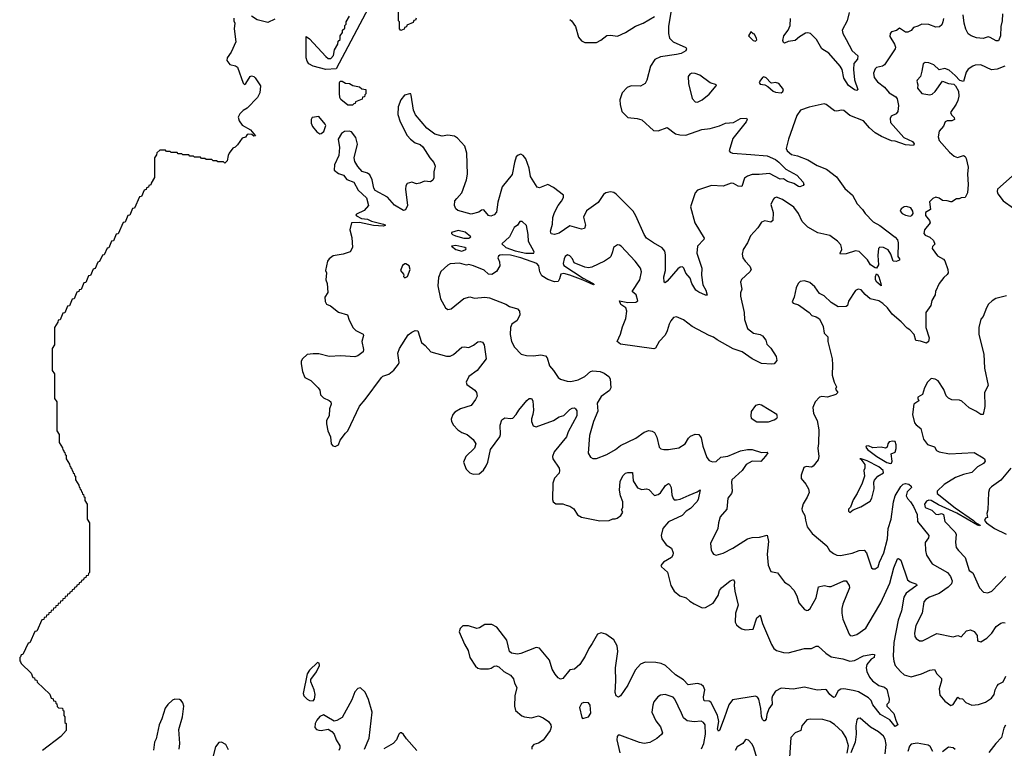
# Model space of a CAD drawing. Extents: x 2143765 to 2212931, y 878955 to 1017455.
# Tile 258 of 309: x 2185160 to 2193636, y 987503 to 993774. Entities that reach past the tile are written whole.
import ezdxf

# ---------------------------------------------------------------- set-up
doc = ezdxf.new("R2010")
doc.units = 0

msp = doc.modelspace()

# ---------------------------------------------------------------- linework, layer by layer
at = {"layer": '0CON20XD'}
for points in [[(2188571.7, 993788.3), (2188568.3, 993771.7), (2188551.7, 993768.3), (2188548.3, 993751.7), (2188491.7, 993728.3), (2188488.3, 993711.7), (2188471.7, 993708.3), (2188468.3, 993691.7), (2188441.7, 993681.7), (2188430, 993695), (2188430, 993755), (2188420, 993765), (2188418.3, 993968.3)], [(2188163.9, 993876.1), (2187885, 993352), (2187795, 993346), (2187687, 993373), (2187650, 993395), (2187635, 993416.7), (2187625.8, 993445), (2187625, 993630), (2187655, 993610), (2187795, 993457.5), (2187815, 993440), (2187838.3, 993441.7), (2187860, 993465), (2187870, 993515), (2187900, 993565), (2187901.7, 993588.3), (2187920, 993605), (2187920, 993635), (2187940, 993665), (2187940, 993685), (2187958.3, 993701.7), (2187960, 993725), (2187970, 993735), (2187970, 993755), (2188000, 993805)], [(2190770, 993875), (2190746.4, 993715), (2190745.5, 993655), (2190753.3, 993615), (2190784.2, 993585), (2190893.3, 993535), (2190900, 993525), (2190894, 993505), (2190854.2, 993484.2), (2190815, 993473.5), (2190677.5, 993455), (2190627.6, 993432.4), (2190589.2, 993375), (2190557.5, 993255), (2190544.3, 993225), (2190505, 993201.9), (2190425, 993204.3), (2190390.2, 993189.8), (2190345, 993144), (2190326.8, 993085), (2190327.7, 993045), (2190343.6, 992985), (2190395, 992931.4), (2190475, 992924.2), (2190515, 992911.4), (2190615, 992820), (2190655, 992817.1), (2190735, 992845.7), (2190805, 992791.2), (2190842.3, 992782.3), (2190895, 992780), (2191030.9, 992829.1), (2191105, 992838), (2191185, 992860.8), (2191237, 992883), (2191305, 992889.1), (2191365, 992924.4), (2191416.2, 992926.2), (2191421.2, 992915), (2191414, 992895), (2191297.6, 992752.4), (2191268, 992645), (2191275, 992633.3), (2191295, 992626), (2191455, 992613.8), (2191595, 992602.9), (2191665, 992570.9), (2191695, 992549.5), (2191755, 992488.5), (2191850.8, 992435), (2191904.2, 992375), (2191910, 992355), (2191903.8, 992346.2), (2191875, 992336), (2191865, 992339.2), (2191825, 992363.3), (2191770.6, 992380.6), (2191735, 992404.3), (2191705, 992403.1), (2191615, 992451.3), (2191525, 992440.7), (2191465, 992441.8), (2191425, 992428.5), (2191400.6, 992409.4), (2191375, 992340), (2191345, 992341.4), (2191305, 992364.5), (2191285, 992367.8), (2191215, 992342.3), (2191115, 992346.4), (2190995, 992308), (2190974, 992285), (2190933.8, 992165), (2190971.4, 992025), (2191052.5, 991895), (2191048.3, 991881.7), (2190994.7, 991825.3), (2190989.2, 991765), (2191031.9, 991635), (2191028.8, 991575), (2191041.2, 991491.2), (2191067.5, 991445), (2191077.1, 991402.9), (2191065, 991402.5), (2191005, 991427.9), (2190980.9, 991445), (2190945.5, 991505), (2190930.7, 991550.7), (2190893.5, 991593.5), (2190875.7, 991635.7), (2190865, 991646), (2190845, 991643.8), (2190825, 991631.2), (2190735, 991522.5), (2190715, 991510), (2190707.5, 991515), (2190705, 991560), (2190718.8, 991615), (2190720.3, 991750.3), (2190713.4, 991783.4), (2190691.3, 991811.3), (2190615, 991853.1), (2190556.9, 991895), (2190534.5, 991925), (2190465, 992085.8), (2190440.9, 992125), (2190295, 992272.5), (2190275, 992285.7), (2190246.4, 992293.6), (2190207, 992283), (2190185, 992268.8), (2190138.9, 992201.1), (2190040.2, 992129.8), (2190014.6, 992075), (2190029.5, 992005), (2190023.1, 991976.9), (2189997.3, 991972.7), (2189895, 991998.9), (2189805, 991936.5), (2189765, 991924.2), (2189735, 991932), (2189730.6, 991955), (2189746.1, 992013.9), (2189749.5, 992070.5), (2189763.1, 992115), (2189794.7, 992175.3), (2189825, 992212)], [(2187002.3, 993787.7), (2187002.2, 993765), (2187010.6, 993745), (2187005.6, 993695), (2187021.1, 993585), (2186981.1, 993495), (2186945.4, 993445), (2186942.5, 993422.5), (2186969.2, 993389.2), (2187017.1, 993377.1), (2187034.4, 993365), (2187085, 993227.5), (2187095, 993217.5), (2187106.1, 993223.9), (2187143.3, 993285), (2187155, 993291.2), (2187175, 993285.8), (2187186, 993275), (2187234, 993205), (2187227.1, 993145), (2187207.1, 993105), (2187117.7, 993012.3), (2187085, 992993.8), (2187055.4, 992965), (2187039.6, 992935), (2187048.1, 992905)], [(2187355, 993780), (2187295, 993749.6), (2187205, 993774), (2187156, 993806)], [(2189895, 993777.1), (2189910, 993765), (2189944.2, 993715), (2189970, 993625), (2189995, 993591.2), (2190025, 993578), (2190125, 993578.8), (2190162.1, 993597.9), (2190215, 993637.5), (2190245, 993641.4), (2190305, 993632.9), (2190375, 993664.4), (2190462, 993718), (2190526, 993745), (2190625, 993802.2)], [(2192300, 993835), (2192284, 993765), (2192241.4, 993685), (2192245.6, 993655), (2192273.2, 993605), (2192325.4, 993505.4), (2192374.4, 993464.4), (2192370.6, 993435), (2192341.6, 993398.4), (2192337.3, 993345), (2192346.2, 993256.2), (2192373.8, 993175), (2192365, 993166.2), (2192345, 993171.1), (2192295, 993209.1), (2192255, 993270), (2192239.8, 993345), (2192222.8, 993375), (2192125.4, 993485), (2192063.8, 993523.8), (2192020, 993605), (2191966.9, 993655), (2191945, 993662.7), (2191925, 993659.1), (2191872.2, 993627.8), (2191835, 993596.4), (2191775, 993586.4), (2191745, 993573.1), (2191735, 993579.2), (2191729.5, 993595), (2191737.1, 993635), (2191775.7, 993684.3), (2191791.6, 993725), (2191795.4, 993785.4)], [(2193621.6, 993825), (2193617.3, 993765), (2193605.3, 993715), (2193603.3, 993635), (2193585, 993591.2), (2193565, 993591.2), (2193515, 993621.2), (2193495.9, 993625.9), (2193455, 993614), (2193395, 993618.1), (2193350, 993635), (2193325, 993653.1), (2193305, 993694.2), (2193289.5, 993745), (2193282.5, 993815)], [(2193111.1, 993785), (2193108, 993755), (2193098.4, 993731.6), (2193076.9, 993713.1), (2193045, 993708.9), (2192985, 993734.5), (2192925, 993736.2), (2192892.1, 993717.9), (2192855, 993706.9), (2192835, 993681.4), (2192805, 993668), (2192785, 993668), (2192735, 993702.5), (2192707.7, 993682.3), (2192665, 993670), (2192654, 993655), (2192650.7, 993630.7), (2192690, 993565), (2192698.3, 993538.3), (2192696, 993525), (2192605, 993386), (2192586.7, 993375), (2192535, 993362.5), (2192525, 993352.5), (2192510.7, 993315), (2192515, 993276), (2192545, 993240.6), (2192604.6, 993194.6), (2192645, 993146), (2192701.3, 993111.3), (2192714.5, 993094.5), (2192726.4, 993035), (2192720, 992985), (2192704.5, 992965.5), (2192662.5, 992945), (2192653.1, 992925), (2192655, 992890), (2192771.2, 992761.2), (2192845, 992725.6), (2192858.9, 992705), (2192855, 992691.9), (2192785, 992697.8), (2192695, 992730), (2192665, 992732.7), (2192578.7, 992768.7), (2192525, 992800), (2192474.6, 992844.6), (2192425, 992903.3), (2192305, 992950), (2192255, 992992.5), (2192235, 992996.7), (2192195, 992986.7), (2192175, 992991.2), (2192103.6, 993043.6), (2192085, 993050), (2191955, 993022.9)], [(2191495, 993590), (2191505, 993600), (2191503.3, 993613.3), (2191485, 993650), (2191473, 993653), (2191455, 993670), (2191432.5, 993635), (2191474.2, 993594.2), (2191495, 993590)], [(2193639.1, 993375), (2193575, 993347.6), (2193525, 993342.2), (2193435, 993387.1), (2193385.7, 993384.3), (2193364.3, 993375.7), (2193325, 993348), (2193307.4, 993322.6), (2193285, 993243.3), (2193251.7, 993251.7), (2193213.3, 993295), (2193160.3, 993340.3), (2193125, 993354.2), (2193075, 993343.3), (2193028.8, 993385), (2192985, 993403.5), (2192954.6, 993405.4), (2192938, 993395), (2192925, 993332.5), (2192915.6, 993284.4), (2192886.7, 993255), (2192883.8, 993245), (2192890.8, 993215), (2192887.5, 993185), (2192925, 993139.2), (2192995, 993127.5), (2193015, 993132.5), (2193041.1, 993155), (2193105, 993244), (2193155, 993224.2), (2193200.7, 993220.7), (2193216.2, 993206.2), (2193240.5, 993160.5), (2193244.2, 993115), (2193235, 993077.5), (2193222.3, 993047.7), (2193172.5, 992975), (2193180, 992955), (2193203.2, 992933.2), (2193205.7, 992915), (2193185, 992903.6), (2193145, 992903.1), (2193128, 992895), (2193111.7, 992858.3), (2193075.6, 992815), (2193065.6, 992765), (2193075.6, 992735), (2193164.5, 992635), (2193205, 992598.6), (2193232.3, 992587.7), (2193285, 992606.2), (2193297.7, 992597.7), (2193308.3, 992578.3), (2193325.6, 992505), (2193317.5, 992445), (2193324, 992355), (2193318.8, 992285), (2193300, 992245), (2193265, 992242.5), (2193246.4, 992233.6), (2193225, 992232.5), (2193185, 992207.5), (2193175, 992207.5), (2193145, 992216.7), (2193105, 992217.5), (2193075, 992237.5), (2193045, 992247.5), (2193020, 992235), (2192993, 992207), (2193000.7, 992139.3), (2192956.1, 992113.9), (2192958.3, 992088.3), (2192991.2, 992045), (2192996.2, 992025), (2192950, 991965), (2192943.8, 991935), (2192955, 991920), (2192995, 991901.2), (2193025, 991873.3), (2193038.3, 991841.7), (2193017.7, 991822.3), (2193014.2, 991805), (2193061.8, 991741.8), (2193112.3, 991712.3), (2193125, 991697.5), (2193150, 991625), (2193151.2, 991595), (2193145, 991580), (2193115, 991556.7), (2193075, 991502.5), (2193044.2, 991435.8), (2193040, 991405), (2193011.2, 991358.8), (2193004.3, 991315.7), (2192960, 991255), (2192961.4, 991125), (2192990, 991035), (2192983.3, 991005), (2192965, 990990), (2192915, 991008), (2192875, 991013.8), (2192858.8, 991065), (2192821.2, 991105), (2192798.9, 991118.9), (2192747.5, 991175), (2192670.2, 991240.2), (2192630, 991295), (2192591.5, 991331.5), (2192555, 991354.2), (2192481.7, 991371.7), (2192438.2, 991408.2), (2192405, 991450), (2192376.4, 991453.6), (2192356.1, 991443.9), (2192295, 991352.5), (2192286, 991315), (2192275, 991306.2), (2192205, 991304.2), (2192145, 991340), (2192085, 991398.8), (2192045, 991417.5), (2192005.6, 991475.6), (2191962.3, 991512.3), (2191916.4, 991526.4), (2191878.3, 991521.7), (2191861.2, 991505), (2191843.9, 991466.1), (2191827.5, 991385), (2191808.8, 991345), (2191817.5, 991335), (2191865, 991318.8), (2191955, 991253.3), (2191977.5, 991227.5), (2192017.3, 991217.3), (2192045, 991198.8), (2192076.2, 991135), (2192085.8, 991075.8), (2192105.6, 991055.6), (2192116.2, 991045), (2192115.8, 991005), (2192153.1, 990855), (2192157.5, 990805), (2192153.9, 990713.9), (2192170, 990655), (2192191.2, 990615), (2192183.8, 990593.8), (2192203.3, 990565), (2192185, 990548), (2192115, 990526), (2192065, 990531.1), (2192043.6, 990526.4), (2192008, 990485), (2191986.2, 990435), (2191992.5, 990385), (2192023.4, 990323.4), (2192038.6, 990245), (2192037, 990127), (2192029.5, 990085), (2192039.2, 990015), (2192032.5, 989985), (2191989.1, 989930.9), (2191975, 989924), (2191930.5, 989929.5), (2191910.5, 989919.5), (2191887, 989853), (2191887.5, 989825), (2191926.1, 989776.1), (2191948.8, 989735), (2191956.2, 989705), (2191940, 989665), (2191904.1, 989605.9), (2191893.3, 989565), (2191896.1, 989546.1), (2191917.3, 989507.3), (2191925, 989467.5), (2191939.7, 989409.7), (2191982.1, 989352.1), (2192106.7, 989245), (2192132, 989205), (2192165, 989180), (2192194.3, 989164.3), (2192225, 989161.1), (2192325, 989181.5), (2192385.8, 989205.8), (2192428.8, 989208.8), (2192449.2, 989185), (2192493.8, 989055), (2192505, 989047.5), (2192525, 989046.7), (2192550, 989065), (2192561.4, 989105), (2192598.2, 989185), (2192629.7, 989305), (2192635.8, 989395), (2192661.3, 989475), (2192682.2, 989625), (2192695.4, 989675), (2192745, 989755.7), (2192765, 989775.6), (2192785, 989781.8), (2192815, 989776.7), (2192835, 989760), (2192836.7, 989746.7), (2192799.8, 989710.2), (2192791.9, 989675), (2192802.1, 989652.1), (2192828.8, 989625), (2192853.3, 989585), (2192885.7, 989515), (2192888.6, 989455), (2192986.5, 989335), (2192983.6, 989315), (2192955.4, 989274.6), (2192957.3, 989205), (2192965.7, 989165.7), (2193015, 989090), (2193145.9, 989015.9), (2193172.9, 988982.9), (2193186.5, 988945), (2193181.2, 988918.8), (2193151.5, 988888.5), (2193075, 988835.5), (2192992.5, 988805), (2192960.8, 988785), (2192942.2, 988765), (2192927.8, 988665), (2192875, 988558.8), (2192863.6, 988493.6), (2192865.6, 988465.6), (2192876.8, 988446.8), (2192905, 988429.2), (2192932.9, 988427.1), (2193055, 988490.6), (2193195, 988461.4), (2193235, 988472.5), (2193265, 988463.8), (2193310, 988515), (2193345, 988522), (2193377.3, 988507.3), (2193403.3, 988475), (2193405, 988427.5), (2193435, 988420), (2193485, 988450.8), (2193529.2, 988495), (2193565, 988551.9), (2193605, 988580), (2193625, 988586.7), (2193643.6, 988583.6)], [(2190995, 993064.4), (2191035, 993084), (2191095, 993132), (2191156.7, 993205), (2191157.5, 993215), (2191105, 993230), (2191015, 993296.5), (2190975, 993311.8), (2190945, 993315.5), (2190929.2, 993305), (2190915.8, 993285), (2190916.2, 993225), (2190948.8, 993095), (2190975, 993067.5), (2190995, 993064.4)], [(2191715, 993144.2), (2191730, 993155), (2191736.2, 993175), (2191695, 993226), (2191665, 993233.8), (2191635, 993226.7), (2191625, 993230), (2191585, 993273.3), (2191565, 993282.5), (2191555, 993277.5), (2191531.2, 993245), (2191526.2, 993235), (2191535, 993220), (2191575, 993212.7), (2191600.7, 993200.7), (2191645, 993159.2), (2191665, 993150), (2191715, 993144.2)], [(2188025, 993040), (2187985, 993040), (2187925, 993087.5), (2187916.7, 993105), (2187912.9, 993142.9), (2187912, 993235), (2187917.5, 993245), (2187935, 993245.7), (2187965, 993228), (2188000, 993225), (2188028.3, 993208.3), (2188085, 993197.5), (2188105, 993180), (2188140, 993175), (2188140, 993135), (2188131.7, 993128.3), (2188128.3, 993111.7), (2188111.7, 993108.3), (2188108.3, 993091.7), (2188051.7, 993068.3), (2188048.3, 993051.7), (2188035, 993050), (2188025, 993040)], [(2189825, 992212), (2189841.1, 992245), (2189841.4, 992265), (2189755, 992330.8), (2189705, 992355.8), (2189635, 992328.1), (2189615, 992334.2), (2189556.4, 992425), (2189545, 992497.5), (2189516.8, 992576.8), (2189495, 992606.2), (2189475, 992616.2), (2189450.3, 992609.7), (2189434, 992595), (2189418.1, 992545), (2189398, 992442), (2189312.5, 992335), (2189276.8, 992205), (2189263.2, 992116.8), (2189245, 992095.5), (2189215, 992082.5), (2189195, 992088.6), (2189155, 992139.2), (2189135, 992135.7), (2189112.2, 992117.8), (2189045, 992100.9), (2188932.6, 992132.6), (2188915.3, 992145.3), (2188902.2, 992175), (2188905.6, 992215), (2188922.5, 992235), (2188966.5, 992285), (2189006.2, 992395), (2189015.5, 992445), (2189008.5, 992625), (2188992.5, 992685), (2188928.8, 992755), (2188901.7, 992771.7), (2188845, 992781.1), (2188797.2, 992772.8), (2188735, 992789.1), (2188665, 992839.5), (2188567.2, 992955), (2188550, 992995), (2188530, 993125), (2188525.6, 993135.6), (2188515, 993137.5), (2188472.5, 993125), (2188440, 993085), (2188418.9, 993025), (2188415, 992957.5), (2188435.9, 992895), (2188495, 992777.5), (2188523.5, 992745), (2188565, 992715.4), (2188608.8, 992698.8), (2188631.3, 992681.3), (2188689.6, 992585), (2188726.2, 992545), (2188735.4, 992515), (2188725.3, 992465), (2188725, 992412.5), (2188715, 992391.9), (2188695, 992379.1), (2188645, 992384.1), (2188605, 992367.5), (2188575, 992363), (2188535, 992376.9), (2188495, 992364.3), (2188484.6, 992345.4), (2188481.8, 992315), (2188498.6, 992175), (2188482.3, 992137.7), (2188465, 992130.8), (2188385, 992177.3), (2188325, 992248.1), (2188220, 992305), (2188208.6, 992325), (2188194.4, 992395), (2188175, 992438), (2188155, 992454.3), (2188108.8, 992468.8), (2188071.7, 992511.7), (2188045.6, 992555), (2188040, 992585), (2188067.1, 992702.9), (2188055, 992760.6), (2188015, 992808.1), (2187995, 992815.6), (2187955, 992811.4), (2187930, 992795), (2187901.2, 992745), (2187913.3, 992675), (2187908, 992605), (2187870, 992525), (2187868.3, 992478.3), (2187905, 992450), (2187946.1, 992436.1), (2187975, 992398.8), (2188035.9, 992375.9), (2188075, 992307.5), (2188145, 992240), (2188162.5, 992175), (2188125, 992131.2), (2188058.8, 992101.2), (2188053.8, 992095), (2188059.2, 992085), (2188101.9, 992061.9), (2188155, 992058.2), (2188189.4, 992039.4), (2188291.4, 992015), (2188310, 992005), (2188292.2, 991997.8), (2188205, 992004.3), (2188085, 992029.8), (2188016.2, 992025), (2188002.5, 991965), (2188018.8, 991898.8), (2188025.8, 991815), (2188004.4, 991775.6), (2187945, 991756.7), (2187858.3, 991741.7), (2187823.3, 991715), (2187810, 991695), (2187793.3, 991615), (2187801.2, 991595), (2187796.7, 991535), (2187806.7, 991505), (2187813.8, 991425), (2187785.8, 991385), (2187788.3, 991348.3), (2187802.5, 991325), (2187835, 991312), (2187905, 991258), (2187981.2, 991235), (2187996.7, 991186.7), (2188031.7, 991121.7), (2188055, 991098), (2188117.1, 991067.1), (2188120, 991055), (2188105.8, 991005), (2188118.8, 990935), (2188116.7, 990915), (2188070, 990880), (2188045, 990872), (2187925, 990881.8), (2187825, 990876.8), (2187735, 990897.2), (2187685, 990898.7), (2187635, 990892), (2187594.7, 990855.3), (2187584.4, 990835), (2187582.5, 990812.5), (2187595.8, 990745), (2187613.3, 990695), (2187665, 990670), (2187728.8, 990605), (2187743.3, 990585), (2187750, 990545), (2187775, 990518.8), (2187825, 990498), (2187837.5, 990485), (2187840, 990465), (2187826, 990425), (2187823.8, 990365), (2187802, 990325), (2187800, 990295), (2187813.8, 990235), (2187835.8, 990185), (2187842.5, 990125), (2187857, 990107), (2187875, 990100), (2187903.8, 990115), (2187920, 990155), (2187964.4, 990215.6), (2187985.7, 990235), (2188085, 990449.2), (2188134.3, 990505), (2188274.2, 990695.8), (2188285, 990706.2), (2188336.8, 990723.2), (2188380.9, 990759.1), (2188421.2, 990808.8), (2188425.7, 990825), (2188415.6, 990905), (2188429.1, 990945), (2188505, 991060.8), (2188534.6, 991085.4), (2188565, 991100), (2188586, 991095), (2188618, 990995), (2188649.8, 990969.8), (2188700, 990915), (2188835, 990877.1), (2188865, 990879.4), (2188895, 990891.9), (2188965.6, 990954.4), (2188985, 990958.6), (2189025, 990952.7), (2189067.1, 990972.9), (2189105, 991001.4), (2189124.2, 991004.2), (2189145, 990998.8), (2189158.9, 990975), (2189174.2, 990855), (2189097.8, 990755), (2189025, 990702.5), (2189003.1, 990655), (2189010, 990635), (2189079.2, 990585), (2189092.9, 990565), (2189096.7, 990535), (2189084.4, 990505), (2189045, 990452.7), (2188954.7, 990425.3), (2188906, 990395), (2188887.5, 990375), (2188874.2, 990335), (2188877, 990317), (2188894, 990285), (2188931.4, 990245), (2188965, 990221.1), (2189012.9, 990202.9), (2189065, 990162), (2189085.7, 990125), (2189075.8, 990085), (2189000.8, 990015), (2188980.6, 989965), (2189002, 989905), (2189034.6, 989874.6), (2189065, 989863.1), (2189115, 989865.8), (2189152.8, 989897.2), (2189176.7, 989935), (2189189.4, 989965), (2189212.5, 990075), (2189294.4, 990185), (2189299.5, 990205), (2189295.6, 990285), (2189309.3, 990330.7), (2189335, 990347.8), (2189385, 990340.5), (2189404.6, 990345.4), (2189434.5, 990375), (2189457.1, 990412.9), (2189525, 990498), (2189545, 990513.8), (2189566.7, 990515), (2189575.8, 990495), (2189583.1, 990413.1), (2189578.5, 990375), (2189565, 990337.5), (2189565.6, 990315), (2189578.8, 990278.8), (2189605, 990271.4), (2189756.5, 990323.5), (2189805, 990355.5), (2189843.4, 990366.6), (2189895, 990418.8), (2189915, 990430), (2189935, 990432.5), (2189945.8, 990425.8), (2189955, 990407.5), (2189955, 990363.3), (2189882.5, 990227.5), (2189867.1, 990182.9), (2189760.8, 990055), (2189746.2, 990015), (2189748.8, 989995), (2189804.2, 989915), (2189808, 989895), (2189805, 989872.5), (2189765, 989827.5), (2189748.8, 989785), (2189746.2, 989645), (2189751.2, 989625), (2189775, 989606), (2189835, 989605.8), (2189863, 989597), (2189895, 989586.2), (2189930, 989565), (2189962.5, 989512.5), (2189995, 989493.3), (2190155, 989461.9), (2190235, 989463.3), (2190265, 989477.5), (2190285, 989476.7), (2190302.5, 989485), (2190335, 989507.5), (2190352.5, 989535), (2190340, 989555), (2190353.3, 989576.7), (2190352.5, 989625), (2190330.5, 989675), (2190322.7, 989725), (2190330.4, 989799.6), (2190352.6, 989847.4), (2190375, 989870), (2190395, 989878), (2190435.7, 989875.7), (2190439.5, 989805), (2190479.2, 989745), (2190515, 989730), (2190555, 989735.7), (2190575, 989730.8), (2190625, 989680), (2190655, 989688.6), (2190676.7, 989703.3), (2190720.6, 989765), (2190745, 989782), (2190755, 989777.5), (2190768.7, 989748.7), (2190773.6, 989685), (2190785, 989653.3), (2190795, 989642.5), (2190815, 989640.5), (2190845, 989647.7), (2190923, 989683), (2190990.5, 989709.5), (2191017.5, 989727.5), (2191000.5, 989645), (2190990, 989625), (2190935, 989567.5), (2190896.4, 989545), (2190862.6, 989507.4), (2190745, 989451.8), (2190695.7, 989395), (2190682.9, 989335), (2190687.5, 989305), (2190724.3, 989255), (2190770.8, 989225), (2190785.8, 989185), (2190782.9, 989165), (2190770.8, 989145), (2190701.2, 989105), (2190680, 989075), (2190684.2, 989064.2), (2190737.9, 989017.9), (2190765.6, 988905.6), (2190794, 988855), (2190843.8, 988815), (2190897, 988797), (2190928.3, 988768.3), (2190965, 988746), (2191035, 988712.5), (2191065, 988714.4), (2191128.3, 988751.7), (2191171.5, 988818.5), (2191185, 988860), (2191200.8, 988885), (2191275, 988945.7), (2191305, 988956.2), (2191314, 988935), (2191310, 988905), (2191315.6, 988855.6), (2191344.5, 988735), (2191322.1, 988665), (2191319.4, 988589.4), (2191330, 988565), (2191353.8, 988545), (2191375, 988531.4), (2191405, 988522.9), (2191475, 988528.8), (2191506.4, 988625), (2191535, 988647.5), (2191555, 988576.7), (2191632.5, 988395), (2191652.6, 988362.6), (2191674.3, 988345), (2191735, 988326.8), (2191775, 988325.4), (2191915, 988362.1), (2191975, 988361.1), (2192015, 988382), (2192033.3, 988383.3), (2192100.4, 988320.4), (2192145, 988290.5), (2192245, 988274.3), (2192305, 988254.2), (2192345, 988258.1), (2192425, 988299.1), (2192505, 988311.9), (2192519.4, 988309.4), (2192515, 988285.8), (2192489.5, 988270.5), (2192451.5, 988225), (2192445.7, 988195), (2192452, 988165), (2192474.2, 988115), (2192500.8, 988085), (2192555, 988044.4), (2192605, 988028.5), (2192625, 988011.2), (2192643.8, 987925), (2192642.5, 987897.5), (2192625, 987880), (2192623.3, 987865), (2192685, 987803.8), (2192700.6, 987745), (2192720, 987705), (2192695, 987690), (2192649.2, 987749.2), (2192568.8, 987795), (2192505, 987876.7), (2192490, 987915), (2192466.4, 987936.4), (2192379.4, 987989.4), (2192335, 988000), (2192255, 988015.5), (2192227.3, 988012.7), (2192205, 987997.5), (2192176.7, 987943.3), (2192165, 987939.4), (2192135.3, 987965.3), (2192105.7, 988005), (2192095, 988010), (2192025, 988004.5), (2191915, 988030), (2191817.4, 988012.6), (2191715, 988019.6), (2191666.4, 987993.6), (2191639.6, 987955), (2191633.9, 987933.9), (2191638.5, 987881.5), (2191608.2, 987841.8), (2191590.8, 987795), (2191584.4, 987755), (2191575, 987739.2), (2191565, 987740), (2191555, 987750), (2191545, 987778), (2191540, 987845), (2191522.7, 987925), (2191511.9, 987941.9), (2191495, 987951.5), (2191295, 987920.8), (2191265, 987878), (2191223.2, 987763.2), (2191185.3, 987655), (2191175, 987650), (2191167.7, 987667.7), (2191177.1, 987735), (2191168.3, 987788.3), (2191109.7, 987899.7), (2191095, 987908.9), (2191055, 987911.9), (2191048.7, 987918.7), (2191046.9, 987945), (2191057.5, 988005), (2191045.9, 988035.9), (2191025, 988052.1), (2190995, 988060.3), (2190915, 988049.1), (2190873.2, 988093.2), (2190805, 988136.1), (2190718.6, 988215), (2190683.1, 988233.1), (2190635, 988242.1), (2190545, 988245.5), (2190505, 988227.1), (2190457.3, 988175), (2190395, 988046.9), (2190331.4, 987955), (2190315, 987942), (2190295, 987953.8), (2190285, 987982.5), (2190291.1, 988085), (2190288, 988195), (2190307.5, 988335), (2190302.2, 988385), (2190275, 988437.5), (2190205, 988485.8), (2190165, 988496), (2190133.3, 988485), (2190089.2, 988405), (2190058, 988362), (2190028.5, 988295), (2189982.9, 988225), (2189935, 988185.4), (2189895, 988177.5), (2189835.6, 988105), (2189815, 988098.9), (2189795, 988108.1), (2189770.6, 988140.6), (2189744.6, 988185), (2189721.5, 988261.5), (2189635, 988366.2), (2189605, 988371.2), (2189475, 988319.2), (2189445, 988314.2), (2189395, 988322), (2189376, 988336), (2189354.3, 988434.3)], [(2191955, 993022.9), (2191880, 992995), (2191850.3, 992949.7), (2191777.1, 992745), (2191758.6, 992665), (2191765.6, 992645), (2191805, 992614.6), (2191855, 992603.8), (2191945, 992569.2), (2192025, 992520.5), (2192105, 992488.6), (2192192.3, 992422.3), (2192262.7, 992322.7), (2192328.9, 992265), (2192370.2, 992190.2), (2192415, 992140.8), (2192437.5, 992105), (2192507.5, 992035), (2192565, 992004.2), (2192695, 991902.7), (2192715, 991880), (2192722.4, 991855), (2192720, 991735), (2192734, 991715), (2192733.3, 991705), (2192704.2, 991694.2), (2192680, 991695), (2192659.4, 991755), (2192635, 991794.3), (2192596.4, 991813.6), (2192564.2, 991815.8), (2192553.8, 991805), (2192545.9, 991744.1), (2192552.9, 991665), (2192535, 991636.7), (2192525, 991640), (2192485, 991663.6), (2192457.8, 991707.8), (2192385, 991778.2), (2192355, 991785.5), (2192275, 991758.6), (2192227, 991757), (2192223.8, 991765), (2192235.8, 991795), (2192235.5, 991815), (2192227.3, 991837.3), (2192199.1, 991869.1), (2192135, 991917.8), (2192029.4, 991939.4), (2191945, 991987.5), (2191895, 992037.8), (2191864.6, 992105), (2191825, 992161.5), (2191725, 992227.8), (2191675, 992245.8), (2191655, 992238), (2191645, 992226.2), (2191625.7, 992185), (2191645.5, 992114.5), (2191642, 992045), (2191625, 992032.9), (2191575, 992042.9), (2191545, 992031.2), (2191515, 991983.8), (2191450, 991915), (2191425, 991853.3), (2191386.7, 991795), (2191378, 991755), (2191385.8, 991725), (2191404.3, 991695), (2191445, 991653.8), (2191455.8, 991625), (2191446.2, 991605), (2191373.2, 991536.8), (2191365.9, 991514.1), (2191375.7, 991455), (2191365.7, 991424.3), (2191365.7, 991395), (2191396.9, 991255), (2191399.2, 991195), (2191424.3, 991115), (2191476.7, 991075), (2191534.1, 991064.1), (2191553.9, 991053.9), (2191583.8, 991015), (2191591.7, 990981.7), (2191625, 990946.7), (2191672.5, 990875), (2191678.3, 990841.7), (2191655, 990812), (2191635, 990808), (2191545, 990816), (2191465.8, 990855.8), (2191378.8, 990915), (2191300.5, 990940.5), (2191165, 991018.6), (2191133.2, 991043.2), (2191095, 991057.1), (2190950, 991135), (2190875, 991192), (2190815, 991216), (2190789.5, 991210.5), (2190765, 991183.3), (2190750, 991155), (2190734.4, 991095.6), (2190715, 991060), (2190663.8, 991005), (2190633, 990947), (2190619.3, 990940.7), (2190330.5, 990980.5), (2190303.3, 991005), (2190331.7, 991068.3), (2190348.7, 991131.3), (2190377.9, 991202.1), (2190386, 991265), (2190378.8, 991295), (2190335, 991324.3), (2190324.4, 991355.6), (2190395, 991340.5), (2190465, 991343.1), (2190481.4, 991355), (2190465.7, 991405.7), (2190432.5, 991435), (2190498, 991535), (2190514, 991605), (2190505, 991636.7), (2190458, 991695), (2190336.7, 991825), (2190324.1, 991834.1), (2190305, 991836.7), (2190272.5, 991815), (2190264, 991775), (2190247.5, 991735), (2190236.4, 991723.6), (2190195, 991696.2), (2190083.8, 991645), (2190055, 991639.6), (2190025, 991642.9), (2189931.7, 991681.7), (2189919.4, 991715), (2189895, 991742.2), (2189875, 991750.9), (2189855.6, 991735), (2189847.5, 991715), (2189838.8, 991675), (2189845, 991659.5), (2190009.4, 991549.4), (2190095.3, 991505), (2190106.2, 991495), (2190098.3, 991491.7), (2190011.7, 991531.7), (2189895, 991576.8), (2189845, 991590), (2189817.3, 991582.7), (2189807.4, 991542.6), (2189795, 991521.2), (2189765, 991519.2), (2189705, 991537.5), (2189655, 991568.8), (2189637.1, 991605), (2189629.4, 991655), (2189610.6, 991675), (2189475, 991725.1), (2189385, 991746.2), (2189318.2, 991751.8), (2189292.3, 991747.7), (2189280.5, 991739.5), (2189277.1, 991725), (2189291.2, 991691.2), (2189293.8, 991655), (2189265, 991607.5), (2189225, 991580), (2189195, 991584), (2189159.7, 991619.7), (2189067.5, 991655), (2189025, 991667.5), (2189005, 991662.5), (2188945, 991680), (2188865, 991672.5), (2188845, 991662.5), (2188783.9, 991606.1), (2188764.1, 991555.9), (2188760, 991485), (2188783, 991373), (2188824.2, 991294.2), (2188845, 991281.2), (2188873.6, 991286.4), (2188984.2, 991375.8), (2189035, 991390), (2189076.2, 991376.2), (2189165, 991386.7), (2189205, 991380.9), (2189345, 991325.6), (2189375, 991305.7), (2189446.1, 991286.1), (2189463.3, 991265), (2189466.7, 991235), (2189441.2, 991185), (2189397.1, 991152.9), (2189384, 991125), (2189380.8, 991065), (2189394, 991005), (2189418.8, 990955), (2189477.5, 990895), (2189522.7, 990882.7), (2189581.9, 990881.9), (2189645, 990891.1), (2189685, 990882.5), (2189699.4, 990865), (2189720.8, 990795), (2189756, 990755), (2189794, 990695), (2189815, 990681.4), (2189871.7, 990661.7), (2189905, 990659.4), (2189968.8, 990675), (2190026, 990704), (2190075, 990747.1), (2190095, 990752.9), (2190155.5, 990745.5), (2190191.4, 990731.4), (2190232.7, 990702.7), (2190243, 990683), (2190249.4, 990605), (2190237, 990583), (2190165, 990532), (2190132.2, 990475), (2190136.5, 990405), (2190100.6, 990315), (2190066, 990194), (2190054.2, 990044.2), (2190075, 990010), (2190095, 989998.8), (2190125, 989996.2), (2190215, 990032.9), (2190288.8, 990075), (2190331.4, 990108.6), (2190465, 990172.9), (2190535, 990224.3), (2190575, 990239.4), (2190605, 990232.9), (2190625, 990220), (2190645, 990180), (2190666, 990095), (2190680.3, 990080.3), (2190705, 990074), (2190745, 990073.8), (2190835, 990089.2), (2190887.2, 990122.8), (2190916.9, 990173.1), (2190935, 990189.4), (2190975, 990205.6), (2191005, 990204.3), (2191026.7, 990175), (2191041.2, 990105), (2191075, 990006.2), (2191095, 989980.8), (2191125, 989969.5), (2191155, 989972.9), (2191195, 990008.8), (2191255, 990018.2), (2191365, 990063.6), (2191425.5, 990075.5), (2191465, 990074.5), (2191545, 990048.6), (2191595, 990052.5), (2191600, 990045), (2191581.4, 990018.6), (2191539.3, 989970.7), (2191465, 989975.4), (2191415, 989946.7), (2191378.6, 989895), (2191290.8, 989815), (2191287.1, 989795), (2191292.9, 989715), (2191286, 989695), (2191256, 989655), (2191247.3, 989562.7), (2191190.8, 989495), (2191176, 989445), (2191170, 989395), (2191106.7, 989265), (2191112.3, 989212.3), (2191120.5, 989190.5), (2191132.5, 989175), (2191156.4, 989166.4), (2191215, 989182.5), (2191298.8, 989225), (2191425, 989306.5), (2191465, 989318.2), (2191528.9, 989321.1), (2191595, 989338.8), (2191606.8, 989283.2), (2191595.7, 989175), (2191602, 989078), (2191626.1, 989026.1), (2191683, 989013), (2191744.3, 988934.3), (2191781.2, 988911.2), (2191823.8, 988865), (2191850, 988815), (2191866.7, 988755), (2191915, 988697.5), (2191935, 988690), (2191948.3, 988691.7), (2191963.3, 988705), (2192015, 988796.7), (2192035, 988893.3), (2192085, 988904.3), (2192125, 988894.5), (2192145, 988896.2), (2192255, 988943.8), (2192275, 988943.8), (2192300.6, 988905), (2192303.1, 988885), (2192245.5, 988745), (2192236.5, 988705), (2192236.5, 988665), (2192245.7, 988615), (2192300.8, 988485), (2192310, 988475), (2192325, 988471.4), (2192365, 988482.5), (2192443.1, 988536.9), (2192510.4, 988649.6), (2192572, 988755), (2192651.2, 988925), (2192684.6, 989055), (2192715, 989133.8), (2192725, 989136.2), (2192745, 989122.5), (2192803.1, 988953.1), (2192825.5, 988935.5), (2192880.8, 988915), (2192881.4, 988905), (2192875, 988899.4), (2192791.7, 988838.3), (2192771.2, 988805), (2192750.4, 988685), (2192721.8, 988605), (2192686.1, 988413.9), (2192680, 988295), (2192685, 988252.5), (2192696.8, 988216.8), (2192743.4, 988163.4), (2192775, 988134.2), (2192835, 988118.6), (2192922.5, 988145), (2192994.3, 988175.7), (2193035, 988181.2), (2193056, 988145), (2193094.3, 988104.3), (2193095.6, 988085), (2193076.1, 988013.9), (2193080.9, 987960.9), (2193125, 987908.8), (2193175, 987872), (2193195, 987880.8), (2193235, 987942.5), (2193250.5, 987930.5), (2193275, 987928.2), (2193305, 987898.6), (2193355, 987874.3), (2193415, 987880), (2193475, 987900), (2193526.9, 987935), (2193547.5, 987965), (2193556.1, 988005), (2193575, 988041.2), (2193585, 988053.8), (2193625, 988076.2), (2193649.2, 988125)], [(2187745, 992792), (2187755, 992793.8), (2187777.7, 992812.3), (2187794, 992865), (2187790, 992875), (2187735, 992940), (2187676.4, 992933.6), (2187668.8, 992915), (2187668, 992885), (2187680, 992855), (2187718.3, 992808.3), (2187745, 992792)], [(2187048.1, 992905), (2187076.1, 992866.1), (2187145.8, 992825), (2187190, 992775), (2187175, 992772.7), (2187156.9, 992786.9), (2187129.7, 992790.3), (2187119.2, 992785), (2187105, 992763.3), (2187074.1, 992755.9), (2187035, 992697.5), (2187015, 992677.5), (2186995, 992670), (2186963.8, 992625), (2186953.8, 992605), (2186945, 992560), (2186925, 992540), (2186915, 992550), (2186865, 992550), (2186855, 992560), (2186825, 992560), (2186815, 992570), (2186765, 992570), (2186755, 992580), (2186725, 992580), (2186715, 992590), (2186665, 992590), (2186655, 992600), (2186625, 992600), (2186615, 992610), (2186565, 992610), (2186555, 992620), (2186525, 992620), (2186515, 992630), (2186465, 992630), (2186455, 992640), (2186425, 992640), (2186415, 992650), (2186365, 992650), (2186341.7, 992628.3), (2186338.3, 992611.7), (2186320, 992585), (2186320, 992415), (2186291.7, 992368.3), (2186288.3, 992351.7), (2186271.7, 992348.3), (2186268.3, 992331.7), (2186251.7, 992328.3), (2186248.3, 992311.7), (2186231.7, 992308.3), (2186208.3, 992251.7), (2186191.7, 992248.3), (2186148.3, 992151.7), (2186131.7, 992148.3), (2186108.3, 992091.7), (2186091.7, 992088.3), (2186068.3, 992031.7), (2186051.7, 992028.3), (2186008.3, 991931.7), (2185991.7, 991928.3), (2185968.3, 991871.7), (2185951.7, 991868.3), (2185928.3, 991811.7), (2185911.7, 991808.3), (2185888.3, 991751.7), (2185871.7, 991748.3), (2185848.3, 991691.7), (2185831.7, 991688.3), (2185808.3, 991631.7), (2185791.7, 991628.3), (2185768.3, 991571.7), (2185751.7, 991568.3), (2185728.3, 991511.7), (2185711.7, 991508.3), (2185688.3, 991451.7), (2185671.7, 991448.3), (2185670, 991435), (2185651.7, 991428.3), (2185628.3, 991371.7), (2185611.7, 991368.3), (2185588.3, 991311.7), (2185571.7, 991308.3), (2185548.3, 991251.7), (2185531.7, 991248.3), (2185508.3, 991191.7), (2185491.7, 991188.3), (2185488.3, 991171.7), (2185460, 991125), (2185460, 990975), (2185440, 990945), (2185440, 990755), (2185460, 990725), (2185460, 990515), (2185480, 990485), (2185480, 990235), (2185500, 990205), (2185500, 990135), (2185528.3, 990088.3), (2185531.7, 990071.7), (2185538.3, 990068.3), (2185541.7, 990051.7), (2185548.3, 990048.3), (2185551.7, 990031.7), (2185560, 990025), (2185560, 989995), (2185588.3, 989948.3), (2185591.7, 989931.7), (2185598.3, 989928.3), (2185601.7, 989911.7), (2185608.3, 989908.3), (2185611.7, 989891.7), (2185618.3, 989888.3), (2185621.7, 989871.7), (2185628.3, 989868.3), (2185631.7, 989851.7), (2185640, 989845), (2185640, 989815), (2185668.3, 989768.3), (2185671.7, 989751.7), (2185678.3, 989748.3), (2185681.7, 989731.7), (2185688.3, 989728.3), (2185691.7, 989711.7), (2185698.3, 989708.3), (2185701.7, 989691.7), (2185708.3, 989688.3), (2185711.7, 989671.7), (2185720, 989665), (2185720, 989635), (2185740, 989605), (2185740, 989475), (2185760, 989445), (2185760, 989015), (2185751.7, 989008.3), (2185748.3, 988991.7), (2185731.7, 988988.3), (2185728.3, 988971.7), (2185711.7, 988968.3), (2185708.3, 988951.7), (2185691.7, 988948.3), (2185688.3, 988931.7), (2185671.7, 988928.3), (2185668.3, 988911.7), (2185651.7, 988908.3), (2185648.3, 988891.7), (2185631.7, 988888.3), (2185628.3, 988871.7), (2185611.7, 988868.3), (2185608.3, 988851.7), (2185591.7, 988848.3), (2185588.3, 988831.7), (2185571.7, 988828.3), (2185568.3, 988811.7), (2185551.7, 988808.3), (2185548.3, 988791.7), (2185531.7, 988788.3), (2185528.3, 988771.7), (2185511.7, 988768.3), (2185508.3, 988751.7), (2185491.7, 988748.3), (2185488.3, 988731.7), (2185471.7, 988728.3), (2185468.3, 988711.7), (2185451.7, 988708.3), (2185448.3, 988691.7), (2185431.7, 988688.3), (2185428.3, 988671.7), (2185411.7, 988668.3), (2185408.3, 988651.7), (2185391.7, 988648.3), (2185388.3, 988631.7), (2185371.7, 988628.3), (2185368.3, 988611.7), (2185351.7, 988608.3), (2185308.3, 988511.7), (2185291.7, 988508.3), (2185248.3, 988411.7), (2185231.7, 988408.3), (2185188.3, 988311.7), (2185171.7, 988308.3), (2185168.3, 988291.7), (2185160, 988285), (2185160, 988255), (2185168.3, 988248.3), (2185171.7, 988231.7), (2185258.3, 988148.3), (2185271.7, 988111.7), (2185288.3, 988108.3), (2185291.7, 988091.7), (2185308.3, 988088.3), (2185311.7, 988071.7), (2185418.3, 987968.3), (2185430, 987935), (2185448.3, 987928.3), (2185451.7, 987911.7), (2185468.3, 987908.3), (2185471.7, 987891.7), (2185480, 987885), (2185481.7, 987861.7), (2185495, 987850), (2185528.3, 987848.3), (2185531.7, 987831.7), (2185540, 987825), (2185540, 987785), (2185550, 987775), (2185550, 987725), (2185560, 987715), (2185560, 987655), (2185513.3, 987605), (2185355.5, 987484.5)], [(2193702.3, 992427.7), (2193576.2, 992315), (2193573.8, 992295), (2193581.2, 992275), (2193626.1, 992216.1), (2193715, 992151.2)], [(2192825, 992084), (2192840.5, 992089.5), (2192851.2, 992105), (2192847.3, 992127.3), (2192830, 992155), (2192795, 992166.7), (2192775, 992162.5), (2192747.5, 992145), (2192740, 992125), (2192756.7, 992105), (2192785, 992090.8), (2192825, 992084)], [(2189575, 991763.7), (2189584.5, 991765.5), (2189588.9, 991775), (2189538.6, 991865), (2189537.1, 991925), (2189523.6, 992003.6), (2189485, 992037.5), (2189465, 992036.7), (2189443.9, 992006.1), (2189416.7, 991985), (2189376.2, 991905), (2189310, 991845), (2189346.2, 991815), (2189425, 991786.2), (2189516, 991764), (2189575, 991763.7)], [(2189025, 991894.3), (2189043.8, 991905), (2188995, 991946.2), (2188935, 991959.5), (2188877.5, 991942.5), (2188876.7, 991935), (2188886.2, 991925), (2188912.5, 991915), (2188984.2, 991895), (2189025, 991894.3)], [(2188965, 991782.9), (2189000, 991795), (2189002.5, 991805), (2188993.1, 991815), (2188915, 991831.3), (2188877.5, 991825), (2188915.5, 991795.5), (2188965, 991782.9)], [(2188475, 991552.5), (2188497.5, 991565), (2188522.5, 991625), (2188512.5, 991655), (2188485, 991672.5), (2188475, 991672.5), (2188455, 991657.5), (2188437.5, 991615), (2188462.5, 991585), (2188467.5, 991575), (2188463.3, 991563.3), (2188475, 991552.5)], [(2192575, 991482.5), (2192538.6, 991515), (2192527.3, 991535), (2192525.6, 991564.4), (2192535, 991587.5), (2192545, 991581.2), (2192555, 991561.2), (2192574, 991505), (2192575, 991482.5)], [(2193653.5, 991396.5), (2193562.5, 991375), (2193530.8, 991355), (2193500, 991325), (2193482.2, 991295), (2193455, 991220), (2193435, 991197.5), (2193416.9, 991125), (2193415.8, 991065), (2193459.6, 990895), (2193464.3, 990775), (2193495.6, 990625), (2193466.2, 990565), (2193468.6, 990445), (2193455, 990377.5), (2193435, 990376.2), (2193391.2, 990405), (2193332.6, 990432.6), (2193271.2, 990491.2), (2193248.8, 990498.8), (2193185, 990502.9), (2193155.6, 990515.6), (2193135, 990536.2), (2193115, 990590), (2193066.2, 990665), (2193041.7, 990681.7), (2193005, 990686.2), (2192973.8, 990655), (2192948.8, 990605), (2192930.5, 990549.5), (2192892.5, 990525), (2192890, 990515), (2192900, 990495), (2192858, 990465), (2192846, 990375), (2192863.8, 990305), (2192876.1, 990286.1), (2192916.7, 990255), (2192941.2, 990165), (2192975, 990118), (2193035, 990097.5), (2193051.2, 990065), (2193074.3, 990054.3), (2193165, 990038.6), (2193375, 990048.9), (2193454.5, 990004.5), (2193466.7, 989995), (2193471.2, 989975), (2193456.2, 989955), (2193405, 989925.6), (2193355, 989877.5), (2193285, 989860.8), (2193214.7, 989835.3), (2193118, 989775), (2193057.1, 989715), (2193056.5, 989695), (2193214.1, 989574.1), (2193370.8, 989465), (2193387.4, 989447.4), (2193429.2, 989425), (2193425, 989418.1), (2193405.6, 989425), (2193227.6, 989527.6), (2193068.7, 989598.7), (2193005, 989636), (2192985, 989639.4), (2192965, 989630), (2192949.1, 989605), (2192955.3, 989575), (2193012.3, 989552.3), (2193045, 989517.5), (2193065, 989516.3), (2193095.3, 989525.3), (2193111.9, 989515), (2193124, 989454), (2193208.9, 989365), (2193220, 989345), (2193215.6, 989275.6), (2193222.7, 989232.7), (2193240.8, 989205), (2193298.6, 989145), (2193334.6, 989034.6), (2193365, 989013.3), (2193421.2, 988885), (2193456.1, 988846.1), (2193495, 988840), (2193528.8, 988855), (2193647.7, 988982.3)], [(2191505, 990313.8), (2191605, 990314), (2191655, 990330), (2191677.5, 990345), (2191683.3, 990355), (2191677.5, 990375), (2191545, 990456), (2191525, 990461.4), (2191495, 990454), (2191457.7, 990402.3), (2191452.5, 990365), (2191456.7, 990345), (2191505, 990313.8)], [(2192655, 989954.1), (2192665, 989958), (2192670, 989975), (2192661.7, 990038.3), (2192695, 990053.3), (2192705.9, 990084.1), (2192705.9, 990115.9), (2192695, 990142.5), (2192675, 990147.5), (2192645, 990140), (2192633.8, 990125), (2192627.5, 990095), (2192613, 990087), (2192575, 990093.8), (2192505, 990090.6), (2192465.5, 990105.5), (2192446.2, 990103.8), (2192444.2, 990095), (2192459.1, 990075), (2192538.4, 990015), (2192625, 989962.8), (2192655, 989954.1)], [(2192305, 989533.3), (2192333.3, 989556.7), (2192399.5, 989580.5), (2192480, 989630), (2192496.2, 989655), (2192516.7, 989735), (2192513.8, 989795), (2192518.3, 989811.7), (2192546, 989845), (2192597.1, 989875), (2192591.6, 989895), (2192555.2, 989925), (2192455, 989977.1), (2192404.1, 989995.9), (2192392.5, 989995), (2192401.7, 989991.7), (2192435.7, 989945), (2192436.2, 989915), (2192426.7, 989895), (2192433.3, 989845), (2192413.6, 989786.4), (2192370, 989695), (2192335, 989642.5), (2192310.7, 989579.3), (2192295, 989560), (2192293.3, 989545), (2192305, 989533.3)], [(2193693.3, 989915), (2193605, 989811.2), (2193525, 989754), (2193508, 989735), (2193499.2, 989705), (2193494.1, 989555.9), (2193486.2, 989525), (2193491.7, 989488.3), (2193475, 989483.3), (2193466, 989465), (2193483.1, 989445), (2193551.8, 989395), (2193653, 989347)], [(2189354.3, 988434.3), (2189266, 988545), (2189225, 988568.6), (2189165, 988570), (2189119.5, 988540.5), (2189095, 988534.4), (2189024.1, 988555.9), (2188975, 988556), (2188951.2, 988535), (2188944, 988505), (2188989.3, 988399.3), (2189019.4, 988345), (2189035, 988283.3), (2189085, 988211.2), (2189105, 988194), (2189126.1, 988186.1), (2189195, 988188), (2189217.6, 988192.4), (2189245, 988210), (2189261.7, 988211.7), (2189285, 988203.3), (2189327.5, 988165), (2189385, 988132.5), (2189411.2, 988101.2), (2189419.4, 988065), (2189440, 988025), (2189422.9, 987955), (2189420.8, 987865), (2189428.3, 987828.3), (2189483.3, 987783.3), (2189505, 987772.7), (2189565, 987764.5), (2189625, 987782.2), (2189666, 987765), (2189710.8, 987735), (2189731.1, 987705), (2189735.5, 987685), (2189725.6, 987655), (2189667.3, 987572.7), (2189625, 987547.9), (2189586.7, 987535), (2189568, 987515), (2189570, 987495)], [(2187685, 987912), (2187698, 987925), (2187702.2, 987965), (2187695, 988006.7), (2187667.5, 988075), (2187667.1, 988095), (2187715, 988162.5), (2187740, 988215), (2187738, 988235), (2187725, 988242), (2187654.4, 988175), (2187636, 988145), (2187600.6, 987975), (2187605, 987953.8), (2187636, 987925), (2187655, 987913.3), (2187685, 987912)], [(2188127.1, 987495), (2188169, 987591), (2188192.8, 987815), (2188163.9, 987923.9), (2188134.3, 987985), (2188095, 988024.2), (2188070.9, 988019.1), (2188045, 987988.8), (2188018.8, 987921.2), (2187935, 987769.5), (2187888.6, 987741.4), (2187866.1, 987736.1), (2187804.4, 987774.4), (2187775, 987791.2), (2187743.4, 987776.6), (2187717.5, 987745), (2187702.5, 987715), (2187701.2, 987681.2), (2187715, 987666), (2187735, 987658.6), (2187755, 987655.7), (2187815, 987666.5), (2187847.7, 987647.7), (2187866.9, 987625), (2187885.5, 987575), (2187914.6, 987525), (2187916.2, 987505), (2187906, 987484)], [(2191030.3, 987499.7), (2191048.2, 987545), (2191064, 987625), (2191061.5, 987705), (2191046.2, 987726.2), (2191025.5, 987735.5), (2190965, 987730.9), (2190905, 987740), (2190874.2, 987765), (2190855.6, 987805), (2190800, 987925), (2190785, 987944), (2190715, 987967.1), (2190675, 987960.8), (2190654, 987945), (2190618.3, 987901.7), (2190609.2, 987875), (2190602.5, 987815), (2190635, 987740), (2190675, 987687.5), (2190693.8, 987635), (2190685, 987621.2), (2190645, 987586.2), (2190605, 987563.8), (2190585, 987554), (2190535, 987544.3), (2190495, 987551.9), (2190325, 987616.7), (2190313, 987617), (2190302.5, 987605), (2190301.2, 987575), (2190327.5, 987465)], [(2186534.2, 987495), (2186537.6, 987545), (2186529.2, 987665), (2186561.5, 987775), (2186573.6, 987865), (2186564.5, 987895), (2186549.2, 987915), (2186535, 987922.5), (2186495, 987926.4), (2186475, 987916.4), (2186435, 987880.4), (2186411.9, 987848.1), (2186384.3, 987755.7), (2186361.8, 987705), (2186333.8, 987585), (2186321.5, 987555), (2186312.1, 987487.9)], [(2190005, 987760), (2190015, 987763.3), (2190057.3, 987772.7), (2190076.2, 987805), (2190071.2, 987875), (2190055, 987893.3), (2190015, 987896.2), (2189995, 987888.8), (2189980, 987855), (2189998.3, 987768.3), (2190005, 987760)], [(2192282, 987462), (2192294.7, 987525), (2192275, 987592.9), (2192243.8, 987645), (2192175, 987709.1), (2192135, 987734.5), (2192075, 987750), (2191965.9, 987754.1), (2191935, 987748.8), (2191894.1, 987695.9), (2191884.4, 987655.6), (2191835, 987636.7), (2191797.5, 987595), (2191786, 987425)], [(2192610, 987455), (2192620, 987535), (2192611.1, 987581.1), (2192595, 987607.1), (2192552.5, 987645), (2192485.3, 987685.3), (2192395, 987761.2), (2192375, 987760), (2192365, 987747.5), (2192356.7, 987695), (2192359.6, 987625), (2192351.2, 987555), (2192315, 987464.2)], [(2193645, 987702), (2193631.9, 987675), (2193610.6, 987595), (2193562, 987545), (2193503, 987467)], [(2188580, 987485), (2188488.5, 987585), (2188465, 987622.5), (2188446.6, 987636.6), (2188435, 987635.8), (2188424.6, 987625.4), (2188404.1, 987575), (2188375.5, 987544.5), (2188295, 987498)], [(2186958.7, 987488.7), (2186935.2, 987535.2), (2186896.5, 987556.5), (2186875, 987552.5), (2186844.2, 987515), (2186819.3, 987415)], [(2191511.5, 987405), (2191476.9, 987515), (2191462.3, 987542.3), (2191433.6, 987573.6), (2191415, 987577.5), (2191405, 987572.5), (2191385, 987543.3), (2191335.8, 987514.2), (2191318, 987485)], [(2193020.9, 987475), (2192997.8, 987517.8), (2192980.4, 987530.4), (2192885, 987546.8), (2192835, 987539.6), (2192818.5, 987521.5), (2192805.4, 987475)], [(2193213.1, 987493.1), (2193195, 987505.7), (2193155, 987511.4), (2193105, 987472.2)]]:
    msp.add_lwpolyline(points, dxfattribs=at)

doc.saveas('drawing.dxf')
